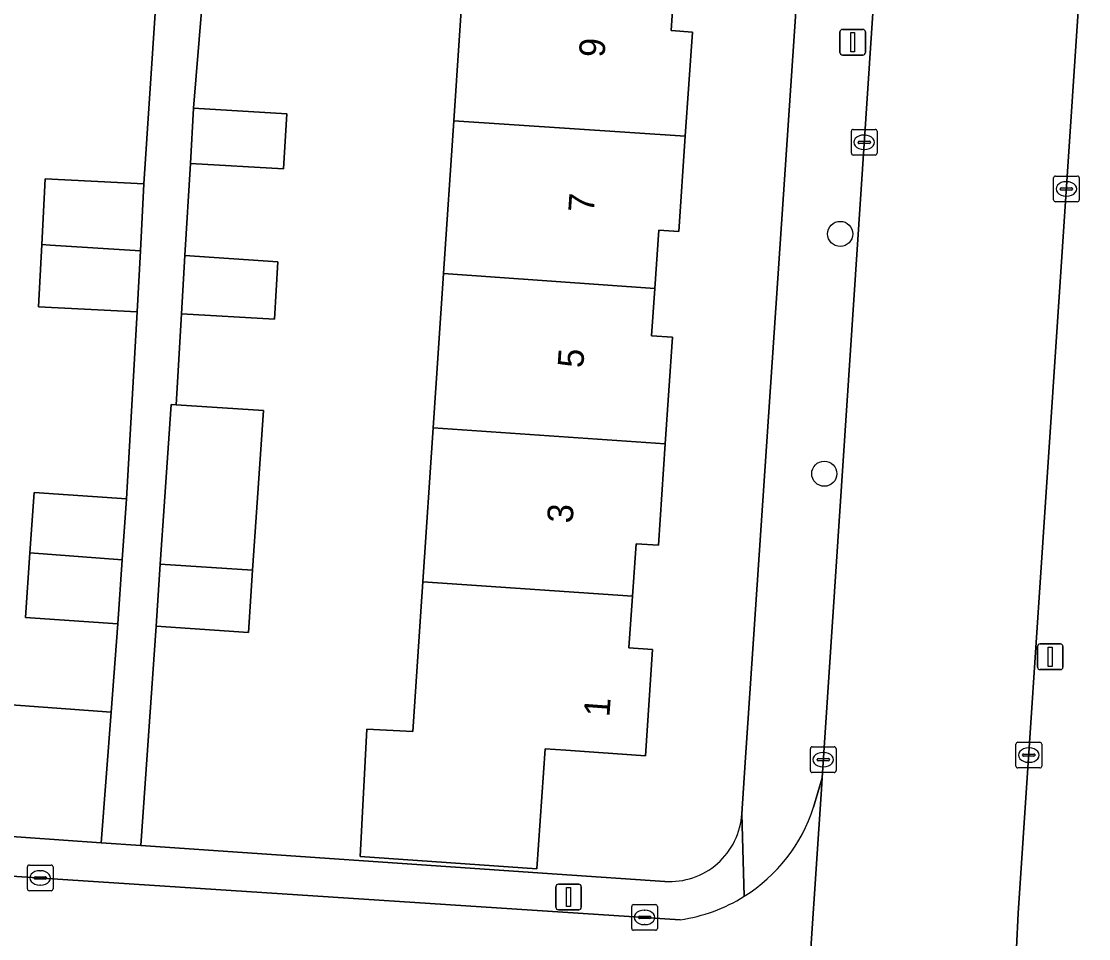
# Model space of a CAD drawing. Extents: x 161848 to 162726, y 385382 to 386521.
# Drawn here: x 162403.67 to 162445.21, y 385460.85 to 385496.54 of the extents above; entities that cross this region are included whole.
import ezdxf

# ---------------------------------------------------------------- set-up
doc = ezdxf.new("R2010")
doc.units = 0
for name, color, linetype in [('IMGEO_Boom', 7, 'Continuous'), ('IMGEO_Erf', 7, 'Continuous'), ('IMGEO_Kolk', 7, 'Continuous'), ('IMGEO_Lichtmast', 7, 'Continuous'), ('IMGEO_Pand', 7, 'Continuous'), ('IMGEO_Pand_nummerreeks', 7, 'Continuous'), ('IMGEO_Rijbaan_lokaal_gesloten', 7, 'Continuous'), ('IMGEO_Rijbaan_lokaal_open', 7, 'Continuous'), ('IMGEO_Voetpad_open', 7, 'Continuous')]:
    doc.layers.add(name, color=color, linetype=linetype)

msp = doc.modelspace()

# ---------------------------------------------------------------- linework, layer by layer
at = {"layer": 'IMGEO_Boom'}
for centre in [(162435.539, 385488.266), (162434.92, 385478.936)]:
    msp.add_circle(centre, 0.489, dxfattribs=at)
at = {"layer": 'IMGEO_Erf'}
for points in [[(162431.712, 385465.708), (162431.842, 385467.698), (162434.023, 385500), (162439.383, 385579.377)], [(162429.095, 385498.122), (162428.963, 385496.176), (162429.789, 385496.12), (162429.511, 385492.064), (162429.257, 385488.361), (162428.476, 385488.415), (162428.32, 385486.143), (162428.194, 385484.305), (162429.018, 385484.249), (162428.733, 385480.099), (162428.463, 385476.154), (162427.595, 385476.213), (162427.455, 385474.174), (162427.317, 385472.155), (162428.24, 385472.092), (162427.958, 385467.965), (162424.856, 385468.178), (162424.063, 385468.232), (162423.738, 385463.564), (162416.861, 385464.042), (162417.114, 385468.999), (162418.902, 385468.907), (162419.222, 385473.577), (162419.299, 385474.728), (162419.7, 385480.727), (162420.101, 385486.721), (162420.499, 385492.669), (162420.904, 385498.73)], [(162402.741, 385469.977), (162407.163, 385469.663), (162407.429, 385473.101), (162403.837, 385473.343), (162404.007, 385475.856), (162404.165, 385478.202), (162407.757, 385477.96), (162408.184, 385485.233), (162404.344, 385485.426), (162404.466, 385487.85), (162404.595, 385490.412), (162408.434, 385490.219), (162408.904, 385497.243)], [(162410.694, 385497.089), (162410.376, 385493.152), (162413.997, 385492.937), (162413.869, 385490.793), (162410.248, 385491.008), (162410.035, 385487.429), (162413.654, 385487.174), (162413.521, 385484.943), (162409.9, 385485.159), (162409.69, 385481.621), (162413.091, 385481.391), (162412.836, 385477.617), (162412.671, 385475.178), (162412.508, 385472.758), (162408.916, 385473), (162408.325, 385464.473), (162424.525, 385463.35), (162428.716, 385463.074)]]:
    msp.add_lwpolyline(points, dxfattribs=at)
msp.add_arc((162428.905, 385465.88), 2.812, 266.1485, 356.4936, dxfattribs=at)
at = {"layer": 'IMGEO_Kolk'}
for p, q in [((162435.973, 385491.405), (162435.973, 385492.257)), ((162436.048, 385492.331), (162436.9, 385492.331)), ((162436.974, 385492.257), (162436.974, 385491.405)), ((162436.232, 385491.825), (162436.232, 385491.837)), ((162436.275, 385491.874), (162436.673, 385491.874)), ((162436.461, 385492.111), (162436.486, 385492.111)), ((162436.716, 385491.837), (162436.716, 385491.825)), ((162436.67, 385491.788), (162436.272, 385491.788)), ((162436.484, 385491.551), (162436.459, 385491.551)), ((162436.9, 385491.331), (162436.048, 385491.331)), ((162443.84, 385489.591), (162443.84, 385490.443)), ((162443.915, 385490.517), (162444.767, 385490.517)), ((162444.328, 385490.297), (162444.353, 385490.297)), ((162444.841, 385490.443), (162444.841, 385489.591)), ((162444.099, 385490.011), (162444.099, 385490.023)), ((162444.537, 385489.974), (162444.139, 385489.974)), ((162444.142, 385490.06), (162444.54, 385490.06)), ((162444.351, 385489.737), (162444.326, 385489.737)), ((162444.583, 385490.023), (162444.583, 385490.011)), ((162444.767, 385489.517), (162443.915, 385489.517)), ((162434.378, 385467.383), (162434.378, 385468.235)), ((162434.453, 385468.309), (162435.305, 385468.309)), ((162435.379, 385468.235), (162435.379, 385467.383)), ((162442.379, 385467.56), (162442.379, 385468.412)), ((162442.454, 385468.486), (162443.306, 385468.486)), ((162442.867, 385468.266), (162442.892, 385468.266)), ((162443.38, 385468.412), (162443.38, 385467.56)), ((162434.637, 385467.803), (162434.637, 385467.815)), ((162435.075, 385467.766), (162434.677, 385467.766)), ((162434.68, 385467.852), (162435.078, 385467.852)), ((162434.866, 385468.089), (162434.891, 385468.089)), ((162435.121, 385467.815), (162435.121, 385467.803)), ((162442.638, 385467.98), (162442.638, 385467.992)), ((162443.076, 385467.943), (162442.678, 385467.943)), ((162442.681, 385468.029), (162443.079, 385468.029)), ((162442.89, 385467.706), (162442.865, 385467.706)), ((162443.122, 385467.992), (162443.122, 385467.98)), ((162435.305, 385467.309), (162434.453, 385467.309)), ((162434.889, 385467.529), (162434.864, 385467.529)), ((162443.306, 385467.486), (162442.454, 385467.486)), ((162403.907, 385462.783), (162403.907, 385463.635)), ((162403.982, 385463.709), (162404.834, 385463.709)), ((162404.908, 385463.635), (162404.908, 385462.783)), ((162404.166, 385463.203), (162404.166, 385463.215)), ((162404.604, 385463.166), (162404.206, 385463.166)), ((162404.209, 385463.252), (162404.607, 385463.252)), ((162404.395, 385463.489), (162404.42, 385463.489)), ((162404.65, 385463.215), (162404.65, 385463.203)), ((162404.418, 385462.929), (162404.393, 385462.929)), ((162404.834, 385462.709), (162403.982, 385462.709)), ((162427.425, 385461.245), (162427.425, 385462.097)), ((162427.5, 385462.171), (162428.352, 385462.171)), ((162427.913, 385461.951), (162427.938, 385461.951)), ((162428.426, 385462.097), (162428.426, 385461.245)), ((162427.684, 385461.665), (162427.684, 385461.677)), ((162428.122, 385461.628), (162427.724, 385461.628)), ((162427.727, 385461.714), (162428.125, 385461.714)), ((162428.168, 385461.677), (162428.168, 385461.665)), ((162428.352, 385461.171), (162427.5, 385461.171)), ((162427.936, 385461.391), (162427.911, 385461.391))]:
    msp.add_line(p, q, dxfattribs=at)
for points in [[(162435.973, 385491.405), (162435.973, 385492.257)], [(162436.048, 385492.331), (162436.9, 385492.331)], [(162436.974, 385492.257), (162436.974, 385491.405)], [(162436.9, 385491.331), (162436.048, 385491.331)], [(162443.84, 385489.591), (162443.84, 385490.443)], [(162443.915, 385490.517), (162444.767, 385490.517)], [(162444.841, 385490.443), (162444.841, 385489.591)], [(162444.767, 385489.517), (162443.915, 385489.517)], [(162434.378, 385467.383), (162434.378, 385468.235)], [(162434.453, 385468.309), (162435.305, 385468.309)], [(162435.379, 385468.235), (162435.379, 385467.383)], [(162442.379, 385467.56), (162442.379, 385468.412)], [(162442.454, 385468.486), (162443.306, 385468.486)], [(162443.38, 385468.412), (162443.38, 385467.56)], [(162435.305, 385467.309), (162434.453, 385467.309)], [(162443.306, 385467.486), (162442.454, 385467.486)], [(162403.907, 385462.783), (162403.907, 385463.635)], [(162403.982, 385463.709), (162404.834, 385463.709)], [(162404.908, 385463.635), (162404.908, 385462.783)], [(162404.834, 385462.709), (162403.982, 385462.709)], [(162427.425, 385461.245), (162427.425, 385462.097)], [(162427.5, 385462.171), (162428.352, 385462.171)], [(162428.426, 385462.097), (162428.426, 385461.245)], [(162428.352, 385461.171), (162427.5, 385461.171)]]:
    msp.add_lwpolyline(points, dxfattribs=at)
for centre, radius, start, end in [((162436.05, 385492.255), 0.0765, 91.552, 178.448), ((162436.05, 385492.255), 0.0765, 91.552, 178.448), ((162436.898, 385492.255), 0.0765, 1.552, 88.448), ((162436.898, 385492.255), 0.0765, 1.552, 88.448), ((162436.272, 385491.834), 0.0403, 85.8775, 175.7526), ((162436.269, 385491.824), 0.0366, 178.938, 274.7102), ((162436.673, 385491.831), 0.043, 264.8664, 352.4533), ((162436.677, 385491.836), 0.0386, 1.7309, 96.639), ((162436.05, 385491.407), 0.0765, 181.552, 268.448), ((162436.05, 385491.407), 0.0765, 181.552, 268.448), ((162436.898, 385491.407), 0.0765, 271.552, 358.448), ((162436.898, 385491.407), 0.0765, 271.552, 358.448), ((162443.917, 385490.441), 0.0765, 91.552, 178.448), ((162443.917, 385490.441), 0.0765, 91.552, 178.448), ((162444.765, 385490.441), 0.0765, 1.552, 88.448), ((162444.765, 385490.441), 0.0765, 1.552, 88.448), ((162444.139, 385490.02), 0.0403, 85.8775, 175.7526), ((162444.136, 385490.01), 0.0366, 178.938, 274.7102), ((162444.54, 385490.017), 0.043, 264.8664, 352.4533), ((162444.544, 385490.022), 0.0386, 1.7309, 96.639), ((162443.917, 385489.593), 0.0765, 181.552, 268.448), ((162443.917, 385489.593), 0.0765, 181.552, 268.448), ((162444.765, 385489.593), 0.0765, 271.552, 358.448), ((162444.765, 385489.593), 0.0765, 271.552, 358.448), ((162434.455, 385468.233), 0.0765, 91.552, 178.448), ((162434.455, 385468.233), 0.0765, 91.552, 178.448), ((162435.303, 385468.233), 0.0765, 1.552, 88.448), ((162435.303, 385468.233), 0.0765, 1.552, 88.448), ((162442.456, 385468.41), 0.0765, 91.552, 178.448), ((162442.456, 385468.41), 0.0765, 91.552, 178.448), ((162443.304, 385468.41), 0.0765, 1.552, 88.448), ((162443.304, 385468.41), 0.0765, 1.552, 88.448), ((162434.677, 385467.812), 0.0403, 85.8775, 175.7526), ((162434.674, 385467.802), 0.0366, 178.938, 274.7102), ((162435.078, 385467.809), 0.043, 264.8664, 352.4533), ((162435.082, 385467.814), 0.0386, 1.7309, 96.639), ((162442.678, 385467.989), 0.0403, 85.8775, 175.7526), ((162442.675, 385467.979), 0.0366, 178.938, 274.7102), ((162443.079, 385467.986), 0.043, 264.8664, 352.4533), ((162443.083, 385467.991), 0.0386, 1.7309, 96.639), ((162434.455, 385467.385), 0.0765, 181.552, 268.448), ((162434.455, 385467.385), 0.0765, 181.552, 268.448), ((162435.303, 385467.385), 0.0765, 271.552, 358.448), ((162435.303, 385467.385), 0.0765, 271.552, 358.448), ((162442.456, 385467.562), 0.0765, 181.552, 268.448), ((162442.456, 385467.562), 0.0765, 181.552, 268.448), ((162443.304, 385467.562), 0.0765, 271.552, 358.448), ((162443.304, 385467.562), 0.0765, 271.552, 358.448), ((162403.984, 385463.633), 0.0765, 91.552, 178.448), ((162403.984, 385463.633), 0.0765, 91.552, 178.448), ((162404.832, 385463.633), 0.0765, 1.552, 88.448), ((162404.832, 385463.633), 0.0765, 1.552, 88.448), ((162404.206, 385463.212), 0.0403, 85.8775, 175.7526), ((162404.203, 385463.202), 0.0366, 178.938, 274.7102), ((162404.607, 385463.209), 0.043, 264.8664, 352.4533), ((162404.611, 385463.214), 0.0386, 1.7309, 96.639), ((162403.984, 385462.785), 0.0765, 181.552, 268.448), ((162403.984, 385462.785), 0.0765, 181.552, 268.448), ((162404.832, 385462.785), 0.0765, 271.552, 358.448), ((162404.832, 385462.785), 0.0765, 271.552, 358.448), ((162427.502, 385462.095), 0.0765, 91.552, 178.448), ((162427.502, 385462.095), 0.0765, 91.552, 178.448), ((162428.35, 385462.095), 0.0765, 1.552, 88.448), ((162428.35, 385462.095), 0.0765, 1.552, 88.448), ((162427.724, 385461.674), 0.0403, 85.8775, 175.7526), ((162427.721, 385461.664), 0.0366, 178.938, 274.7102), ((162428.125, 385461.671), 0.043, 264.8664, 352.4533), ((162428.129, 385461.676), 0.0386, 1.7309, 96.639), ((162427.502, 385461.247), 0.0765, 181.552, 268.448), ((162427.502, 385461.247), 0.0765, 181.552, 268.448), ((162428.35, 385461.247), 0.0765, 271.552, 358.448), ((162428.35, 385461.247), 0.0765, 271.552, 358.448)]:
    msp.add_arc(centre, radius, start, end, dxfattribs=at)
for centre, major_axis, ratio, start_param, end_param in [((162436.46, 385491.831), (-0.387, 0.002), 0.722429, 4.712389, 7.853982), ((162436.485, 385491.831), (-0.39, 0.002), 0.717154, 1.570796, 4.712389), ((162444.327, 385490.017), (-0.387, 0.002), 0.722429, 4.712389, 7.853982), ((162444.352, 385490.017), (-0.39, 0.002), 0.717154, 1.570796, 4.712389), ((162442.866, 385467.986), (-0.387, 0.002), 0.722429, 4.712389, 7.853982), ((162442.891, 385467.986), (-0.39, 0.002), 0.717154, 1.570796, 4.712389), ((162434.865, 385467.809), (-0.387, 0.002), 0.722429, 4.712389, 7.853982), ((162434.89, 385467.809), (-0.39, 0.002), 0.717154, 1.570796, 4.712389), ((162404.394, 385463.209), (-0.387, 0.002), 0.722429, 4.712389, 7.853982), ((162404.419, 385463.209), (-0.39, 0.002), 0.717154, 1.570796, 4.712389), ((162427.912, 385461.671), (-0.387, 0.002), 0.722429, 4.712389, 7.853982), ((162427.937, 385461.671), (-0.39, 0.002), 0.717154, 1.570796, 4.712389)]:
    msp.add_ellipse(centre, major_axis=major_axis, ratio=ratio, start_param=start_param, end_param=end_param, dxfattribs=at)
at = {"layer": 'IMGEO_Lichtmast'}
for p, q in [((162435.529, 385495.323), (162435.529, 385496.123)), ((162435.529, 385496.123), (162435.529, 385495.323)), ((162435.629, 385496.223), (162436.419, 385496.223)), ((162436.419, 385496.223), (162435.629, 385496.223)), ((162436.519, 385496.123), (162436.519, 385495.323)), ((162436.519, 385495.323), (162436.519, 385496.123)), ((162436.419, 385495.223), (162435.629, 385495.223)), ((162435.629, 385495.223), (162436.419, 385495.223)), ((162443.318, 385472.312), (162444.108, 385472.312)), ((162444.108, 385472.312), (162443.318, 385472.312)), ((162443.218, 385471.412), (162443.218, 385472.212)), ((162443.218, 385472.212), (162443.218, 385471.412)), ((162444.208, 385472.212), (162444.208, 385471.412)), ((162444.208, 385471.412), (162444.208, 385472.212)), ((162444.108, 385471.312), (162443.318, 385471.312)), ((162443.318, 385471.312), (162444.108, 385471.312)), ((162424.473, 385462.066), (162424.473, 385462.866)), ((162424.473, 385462.866), (162424.473, 385462.066)), ((162424.573, 385462.966), (162425.363, 385462.966)), ((162425.363, 385462.966), (162424.573, 385462.966)), ((162425.463, 385462.866), (162425.463, 385462.066)), ((162425.463, 385462.066), (162425.463, 385462.866)), ((162425.363, 385461.966), (162424.573, 385461.966)), ((162424.573, 385461.966), (162425.363, 385461.966))]:
    msp.add_line(p, q, dxfattribs=at)
for points in [[(162435.949, 385496.098), (162436.099, 385496.098), (162436.099, 385495.348), (162435.949, 385495.348), (162435.949, 385496.098)], [(162443.638, 385472.187), (162443.788, 385472.187), (162443.788, 385471.437), (162443.638, 385471.437), (162443.638, 385472.187)], [(162424.893, 385462.841), (162425.043, 385462.841), (162425.043, 385462.091), (162424.893, 385462.091), (162424.893, 385462.841)]]:
    msp.add_lwpolyline(points, dxfattribs=at)
for centre, start, end in [((162435.629, 385496.123), 90, 180), ((162435.629, 385496.123), 90, 180), ((162436.419, 385496.123), 0, 90), ((162436.419, 385496.123), 360, 90), ((162435.629, 385495.323), 180, 270), ((162435.629, 385495.323), 180, 270), ((162436.419, 385495.323), 270, 0), ((162436.419, 385495.323), 270, 0), ((162443.318, 385472.212), 90, 180), ((162443.318, 385472.212), 90, 180), ((162444.108, 385472.212), 0, 90), ((162444.108, 385472.212), 360, 90), ((162443.318, 385471.412), 180, 270), ((162443.318, 385471.412), 180, 270), ((162444.108, 385471.412), 270, 0), ((162444.108, 385471.412), 270, 0), ((162424.573, 385462.866), 90, 180), ((162424.573, 385462.866), 90, 180), ((162425.363, 385462.866), 0, 90), ((162425.363, 385462.866), 360, 90), ((162424.573, 385462.066), 180, 270), ((162424.573, 385462.066), 180, 270), ((162425.363, 385462.066), 270, 0), ((162425.363, 385462.066), 270, 0)]:
    msp.add_arc(centre, 0.1, start, end, dxfattribs=at)
at = {"layer": 'IMGEO_Pand'}
for points in [[(162420.904, 385498.73), (162420.499, 385492.669), (162429.511, 385492.064), (162429.789, 385496.12), (162428.963, 385496.176), (162429.095, 385498.122)], [(162413.997, 385492.937), (162410.376, 385493.152), (162410.248, 385491.008), (162413.869, 385490.793)], [(162428.32, 385486.143), (162428.476, 385488.415), (162429.257, 385488.361), (162429.511, 385492.064), (162420.499, 385492.669), (162420.101, 385486.721)], [(162408.303, 385487.602), (162408.434, 385490.219), (162404.595, 385490.412), (162404.466, 385487.85), (162404.788, 385487.832)], [(162404.788, 385487.832), (162404.466, 385487.85), (162404.344, 385485.426), (162408.184, 385485.233), (162408.303, 385487.602)], [(162413.654, 385487.174), (162410.035, 385487.429), (162409.9, 385485.159), (162413.521, 385484.943)], [(162420.101, 385486.721), (162419.7, 385480.727), (162428.733, 385480.099), (162429.018, 385484.249), (162428.194, 385484.305), (162428.32, 385486.143)], [(162412.836, 385477.617), (162413.091, 385481.391), (162409.69, 385481.621), (162409.499, 385481.634), (162409.244, 385477.86), (162409.079, 385475.422), (162412.671, 385475.178)], [(162419.7, 385480.727), (162419.299, 385474.728), (162427.455, 385474.174), (162427.595, 385476.213), (162428.463, 385476.154), (162428.733, 385480.099)], [(162407.597, 385475.591), (162407.757, 385477.96), (162404.165, 385478.202), (162404.007, 385475.856)], [(162404.007, 385475.856), (162403.837, 385473.343), (162407.429, 385473.101), (162407.597, 385475.591)], [(162409.079, 385475.422), (162408.916, 385473), (162412.508, 385472.758), (162412.671, 385475.178)], [(162428.24, 385472.092), (162427.317, 385472.155), (162427.455, 385474.174), (162419.299, 385474.728), (162419.222, 385473.577), (162418.902, 385468.907), (162417.114, 385468.999), (162416.861, 385464.042), (162423.738, 385463.564), (162424.063, 385468.232), (162424.856, 385468.178), (162427.958, 385467.965)], [(162402.741, 385469.977), (162402.369, 385464.886), (162406.774, 385464.58), (162407.163, 385469.663)]]:
    msp.add_lwpolyline(points, close=True, dxfattribs=at)
at = {"layer": 'IMGEO_Rijbaan_lokaal_gesloten'}
for points in [[(162450.162, 385577.468), (162450.352, 385579.883), (162442.418, 385580.396), (162442.248, 385577.631), (162439.944, 385543.379), (162439.699, 385539.748), (162437.017, 385500), (162434.834, 385467.105), (162434.805, 385466.668), (162433.595, 385448.457), (162433.536, 385447.496), (162432.367, 385428.377), (162432.18, 385425.321), (162430.698, 385404.895), (162430.353, 385400.004), (162435.988, 385399.644), (162436.331, 385400.107), (162438.143, 385401.743)], [(162442.399, 385460.482), (162442.465, 385461.839), (162450.162, 385577.468)]]:
    msp.add_lwpolyline(points, dxfattribs=at)
at = {"layer": 'IMGEO_Rijbaan_lokaal_open'}
for points in [[(162433.228, 385449.165), (162433.371, 385448.464), (162433.536, 385447.496), (162433.595, 385448.457), (162434.805, 385466.668), (162434.834, 385467.105), (162434.504, 385465.962)], [(162429.312, 385461.583), (162384.026, 385464.541)]]:
    msp.add_lwpolyline(points, dxfattribs=at)
for centre, radius, start, end in [((162428.418, 385467.911), 6.39, 302.0042, 342.2435), ((162428.411, 385467.927), 6.407, 278.0819, 301.9839)]:
    msp.add_arc(centre, radius, start, end, dxfattribs=at)
at = {"layer": 'IMGEO_Voetpad_open'}
for points in [[(162442.256, 385407.756), (162443.737, 385429.387), (162445.688, 385458.726), (162445.849, 385461.151), (162446.446, 385469.756), (162446.676, 385473.196), (162448.539, 385500), (162450.031, 385521.458), (162450.405, 385526.588), (162450.744, 385531.817), (162452.649, 385560.747), (162452.933, 385565.323), (162454.648, 385591.147), (162455.021, 385596.06), (162455.065, 385596.685), (162455.738, 385606.152), (162455.776, 385606.687), (162452.208, 385607.27), (162451.787, 385601.362), (162451.635, 385598.888), (162450.352, 385579.883), (162450.162, 385577.468), (162442.465, 385461.839), (162442.399, 385460.482)], [(162434.504, 385465.962), (162434.834, 385467.105), (162437.017, 385500), (162439.699, 385539.748), (162439.944, 385543.379), (162442.248, 385577.631), (162442.418, 385580.396)], [(162439.383, 385579.377), (162434.023, 385500), (162431.842, 385467.698), (162431.712, 385465.708), (162431.805, 385462.492)], [(162408.904, 385497.243), (162408.434, 385490.219), (162408.303, 385487.602), (162408.184, 385485.233), (162407.757, 385477.96), (162407.597, 385475.591), (162407.429, 385473.101), (162407.163, 385469.663), (162406.774, 385464.58), (162408.325, 385464.473), (162408.916, 385473), (162409.079, 385475.422), (162409.244, 385477.86), (162409.499, 385481.634), (162409.69, 385481.621), (162409.9, 385485.159), (162410.035, 385487.429), (162410.248, 385491.008), (162410.376, 385493.152), (162410.694, 385497.089)], [(162408.325, 385464.473), (162406.774, 385464.58), (162402.369, 385464.886), (162398.522, 385465.148), (162390.678, 385465.695), (162384.258, 385466.042), (162380.282, 385466.177)], [(162431.805, 385462.492), (162431.712, 385465.708)], [(162384.026, 385464.541), (162429.312, 385461.583)], [(162428.716, 385463.074), (162424.525, 385463.35), (162408.325, 385464.473)]]:
    msp.add_lwpolyline(points, dxfattribs=at)
for centre, radius, start, end in [((162428.905, 385465.88), 2.812, 266.1485, 356.4936), ((162428.418, 385467.911), 6.39, 302.0042, 342.2435), ((162428.411, 385467.927), 6.407, 278.0819, 301.9839)]:
    msp.add_arc(centre, radius, start, end, dxfattribs=at)

# ---------------------------------------------------------------- texts
at = {"layer": 'IMGEO_Pand_nummerreeks'}
for s, rotation, p in [('9', 86.08, (162426.364, 385495.111)), ('7', 86.08, (162425.95, 385489.07)), ('5', 86.08, (162425.536, 385483.029)), ('3', 86.08, (162425.122, 385476.988)), ('1', 85.8921, (162426.555, 385469.455))]:
    msp.add_text(s, height=1, rotation=rotation, dxfattribs=at).set_placement(p)

doc.saveas('drawing.dxf')
